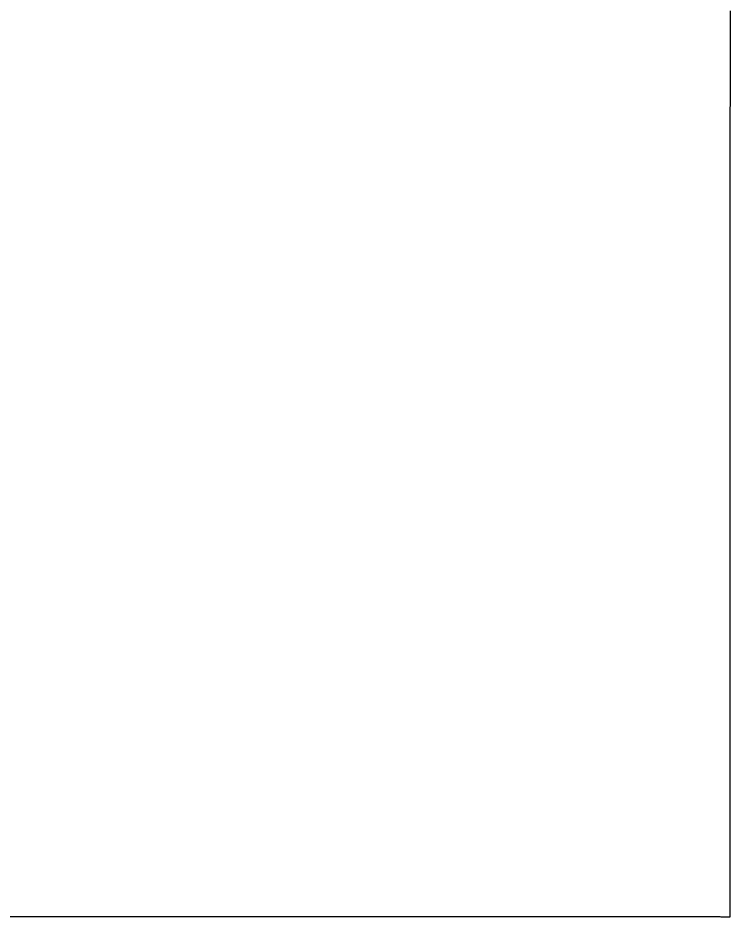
# Model space of a CAD drawing. Extents: x -7.3 to 34, y 0 to 22.
# Drawn here: x 32.95237 to 32.97324, y 3.66033 to 3.68666 of the extents above; entities that cross this region are included whole.
import ezdxf

# ---------------------------------------------------------------- set-up
doc = ezdxf.new("R2010")
doc.units = 0
doc.layers.add('SH_Data', color=7, linetype='Continuous')

msp = doc.modelspace()

# ---------------------------------------------------------------- linework, layer by layer
at = {"layer": 'SH_Data'}
for p, q in [((32.973238, 3.686871), (32.973237, 3.686433)), ((32.973237, 3.686433), (32.973237, 3.685997)), ((32.973237, 3.685997), (32.973237, 3.685563)), ((32.973237, 3.685563), (32.973237, 3.685131)), ((32.973237, 3.685131), (32.973237, 3.684701)), ((32.973237, 3.684701), (32.973237, 3.684274)), ((32.973237, 3.684274), (32.973236, 3.683849)), ((32.973236, 3.683849), (32.973236, 3.683427)), ((32.973236, 3.683427), (32.973236, 3.683007)), ((32.973236, 3.683007), (32.973236, 3.68259)), ((32.973236, 3.68259), (32.973236, 3.682175)), ((32.973236, 3.682175), (32.973236, 3.681763)), ((32.973236, 3.681763), (32.973236, 3.681354)), ((32.973236, 3.681354), (32.973235, 3.680947)), ((32.973235, 3.680947), (32.973235, 3.680543)), ((32.973235, 3.680543), (32.973235, 3.680141)), ((32.973235, 3.680141), (32.973235, 3.679743)), ((32.973235, 3.679743), (32.973235, 3.679347)), ((32.973235, 3.679347), (32.973235, 3.678954)), ((32.973235, 3.678954), (32.973235, 3.678564)), ((32.973235, 3.678564), (32.973234, 3.678177)), ((32.973234, 3.678177), (32.973234, 3.677793)), ((32.973234, 3.677793), (32.973234, 3.677412)), ((32.973234, 3.677412), (32.973234, 3.677223)), ((32.973234, 3.677223), (32.973234, 3.677034)), ((32.973234, 3.677034), (32.973234, 3.676847)), ((32.973234, 3.676847), (32.973234, 3.67666)), ((32.973234, 3.67666), (32.973234, 3.676473)), ((32.973234, 3.676473), (32.973234, 3.676288)), ((32.973234, 3.676288), (32.973234, 3.676103)), ((32.973234, 3.676103), (32.973234, 3.67592)), ((32.973234, 3.67592), (32.973233, 3.675737)), ((32.973233, 3.675737), (32.973233, 3.675554)), ((32.973233, 3.675554), (32.973233, 3.675373)), ((32.973233, 3.675373), (32.973233, 3.675193)), ((32.973233, 3.675193), (32.973233, 3.675013)), ((32.973233, 3.675013), (32.973233, 3.674834)), ((32.973233, 3.674834), (32.973233, 3.674656)), ((32.973233, 3.674656), (32.973233, 3.674479)), ((32.973233, 3.674479), (32.973233, 3.674303)), ((32.973233, 3.674303), (32.973233, 3.674127)), ((32.973233, 3.674127), (32.973233, 3.673952)), ((32.973233, 3.673952), (32.973233, 3.673779)), ((32.973233, 3.673779), (32.973233, 3.673606)), ((32.973233, 3.673606), (32.973233, 3.673434)), ((32.973233, 3.673434), (32.973233, 3.673263)), ((32.973233, 3.673263), (32.973232, 3.673093)), ((32.973232, 3.673093), (32.973232, 3.672923)), ((32.973232, 3.672923), (32.973232, 3.672755)), ((32.973232, 3.672755), (32.973232, 3.672587)), ((32.973232, 3.672587), (32.973232, 3.672421)), ((32.973232, 3.672421), (32.973232, 3.672255)), ((32.973232, 3.672255), (32.973232, 3.67209)), ((32.973232, 3.67209), (32.973232, 3.671926)), ((32.973232, 3.671926), (32.973232, 3.671763)), ((32.973232, 3.671763), (32.973232, 3.671601)), ((32.973232, 3.671601), (32.973232, 3.67144)), ((32.973232, 3.67144), (32.973232, 3.67128)), ((32.973232, 3.67128), (32.973232, 3.671121)), ((32.973232, 3.671121), (32.973232, 3.670962)), ((32.973232, 3.670962), (32.973232, 3.670805)), ((32.973232, 3.670805), (32.973232, 3.670649)), ((32.973232, 3.670649), (32.973232, 3.670493)), ((32.973232, 3.670493), (32.973231, 3.670339)), ((32.973231, 3.670339), (32.973231, 3.670185)), ((32.973231, 3.670185), (32.973231, 3.670033)), ((32.973231, 3.670033), (32.973231, 3.669881)), ((32.973231, 3.669881), (32.973231, 3.669731)), ((32.973231, 3.669731), (32.973231, 3.669581)), ((32.973231, 3.669581), (32.973231, 3.669433)), ((32.973231, 3.669433), (32.973231, 3.669285)), ((32.973231, 3.669285), (32.973231, 3.669139)), ((32.973231, 3.669139), (32.973231, 3.668993)), ((32.973231, 3.668993), (32.973231, 3.668849)), ((32.973231, 3.668849), (32.973231, 3.668706)), ((32.973231, 3.668706), (32.973231, 3.668563)), ((32.973231, 3.668563), (32.973231, 3.668422)), ((32.973231, 3.668422), (32.973231, 3.668281)), ((32.973231, 3.668281), (32.973231, 3.668142)), ((32.973231, 3.668142), (32.973231, 3.668004)), ((32.973231, 3.668004), (32.973231, 3.667867)), ((32.973231, 3.667867), (32.97323, 3.667731)), ((32.97323, 3.667731), (32.97323, 3.667596)), ((32.97323, 3.667596), (32.97323, 3.667462)), ((32.97323, 3.667462), (32.97323, 3.667329)), ((32.97323, 3.667329), (32.97323, 3.667197)), ((32.97323, 3.667197), (32.97323, 3.667066)), ((32.97323, 3.667066), (32.97323, 3.666937)), ((32.97323, 3.666937), (32.97323, 3.666808)), ((32.97323, 3.666808), (32.97323, 3.666681)), ((32.97323, 3.666681), (32.97323, 3.666554)), ((32.97323, 3.666554), (32.97323, 3.666429)), ((32.97323, 3.666429), (32.97323, 3.666305)), ((32.97323, 3.666305), (32.97323, 3.666182)), ((32.97323, 3.666182), (32.97323, 3.66606)), ((32.97323, 3.66606), (32.97323, 3.665939)), ((32.97323, 3.665939), (32.97323, 3.66582)), ((32.97323, 3.66582), (32.97323, 3.665701)), ((32.97323, 3.665701), (32.97323, 3.665584)), ((32.97323, 3.665584), (32.97323, 3.665468)), ((32.97323, 3.665468), (32.97323, 3.665353)), ((32.97323, 3.665353), (32.97323, 3.665239)), ((32.97323, 3.665126), (32.973229, 3.665015)), ((32.973229, 3.665015), (32.973229, 3.664904)), ((32.97323, 3.665239), (32.97323, 3.665126)), ((32.973229, 3.664904), (32.973229, 3.664795)), ((32.973229, 3.664795), (32.973229, 3.664687)), ((32.973229, 3.664687), (32.973229, 3.66458)), ((32.973229, 3.66458), (32.973229, 3.664475)), ((32.973229, 3.664475), (32.973229, 3.66437)), ((32.973229, 3.66437), (32.973229, 3.664267)), ((32.973229, 3.664267), (32.973229, 3.664165)), ((32.973229, 3.664165), (32.973229, 3.664064)), ((32.973229, 3.664064), (32.973229, 3.663965)), ((32.973229, 3.663965), (32.973229, 3.663867)), ((32.973229, 3.663867), (32.973229, 3.66377)), ((32.973229, 3.66377), (32.973229, 3.663674)), ((32.973229, 3.663674), (32.973229, 3.663579)), ((32.973229, 3.663579), (32.973229, 3.663486)), ((32.973229, 3.663486), (32.973229, 3.663394)), ((32.973229, 3.663394), (32.973229, 3.663303)), ((32.973229, 3.663303), (32.973229, 3.663213)), ((32.973229, 3.663213), (32.973229, 3.663125)), ((32.973229, 3.663125), (32.973229, 3.663038)), ((32.973229, 3.663038), (32.973229, 3.662952)), ((32.973229, 3.662952), (32.973229, 3.662868)), ((32.973229, 3.662868), (32.973229, 3.662784)), ((32.973229, 3.662784), (32.973229, 3.662702)), ((32.973229, 3.662702), (32.973229, 3.662622)), ((32.973229, 3.662388), (32.973228, 3.662312)), ((32.973229, 3.662622), (32.973229, 3.662542)), ((32.973229, 3.662542), (32.973229, 3.662464)), ((32.973229, 3.662464), (32.973229, 3.662388)), ((32.973228, 3.662312), (32.973228, 3.662238)), ((32.973228, 3.662238), (32.973228, 3.662166)), ((32.973228, 3.662166), (32.973228, 3.662094)), ((32.973228, 3.662094), (32.973228, 3.662024)), ((32.973228, 3.662024), (32.973228, 3.661955)), ((32.973228, 3.661955), (32.973228, 3.661888)), ((32.973228, 3.661888), (32.973228, 3.661822)), ((32.973228, 3.661822), (32.973228, 3.661757)), ((32.973228, 3.661757), (32.973228, 3.661694)), ((32.973228, 3.661694), (32.973228, 3.661632)), ((32.973228, 3.661632), (32.973228, 3.661571)), ((32.973228, 3.661571), (32.973228, 3.661512)), ((32.973228, 3.661512), (32.973228, 3.661454)), ((32.973228, 3.661454), (32.973228, 3.661398)), ((32.973228, 3.661398), (32.973228, 3.661343)), ((32.973228, 3.661343), (32.973228, 3.661289)), ((32.973228, 3.661289), (32.973228, 3.661237)), ((32.973228, 3.661237), (32.973228, 3.661186)), ((32.973228, 3.661186), (32.973228, 3.661137)), ((32.973228, 3.661137), (32.973228, 3.661089)), ((32.973228, 3.661089), (32.973228, 3.661042)), ((32.973228, 3.661042), (32.973228, 3.660997)), ((32.973228, 3.660997), (32.973228, 3.660953)), ((32.973228, 3.660953), (32.973228, 3.660911)), ((32.973228, 3.660911), (32.973228, 3.66087)), ((32.973228, 3.66087), (32.973228, 3.66083)), ((32.973228, 3.66083), (32.973228, 3.660793)), ((32.973228, 3.660793), (32.973228, 3.660756)), ((32.973228, 3.660756), (32.973228, 3.660721)), ((32.973228, 3.660721), (32.973228, 3.660687)), ((32.973228, 3.660687), (32.973228, 3.660655)), ((32.973228, 3.660655), (32.973228, 3.660625)), ((32.973228, 3.660625), (32.973228, 3.660595)), ((32.973228, 3.660595), (32.973228, 3.660568)), ((32.973228, 3.660568), (32.973228, 3.660542)), ((32.973228, 3.660542), (32.973228, 3.660517)), ((32.973228, 3.660517), (32.973228, 3.660494)), ((32.95322, 3.660337), (32.951631, 3.660337)), ((32.954013, 3.660337), (32.95322, 3.660337)), ((32.954804, 3.660336), (32.954013, 3.660337)), ((32.955199, 3.660336), (32.954804, 3.660336)), ((32.955592, 3.660336), (32.955199, 3.660336)), ((32.955985, 3.660336), (32.955592, 3.660336)), ((32.956376, 3.660336), (32.955985, 3.660336)), ((32.956766, 3.660335), (32.956376, 3.660336)), ((32.957155, 3.660335), (32.956766, 3.660335)), ((32.957542, 3.660335), (32.957155, 3.660335)), ((32.957927, 3.660335), (32.957542, 3.660335)), ((32.958311, 3.660335), (32.957927, 3.660335)), ((32.958692, 3.660335), (32.958311, 3.660335)), ((32.959072, 3.660335), (32.958692, 3.660335)), ((32.959449, 3.660334), (32.959072, 3.660335)), ((32.959824, 3.660334), (32.959449, 3.660334)), ((32.960197, 3.660334), (32.959824, 3.660334)), ((32.960567, 3.660334), (32.960197, 3.660334)), ((32.960934, 3.660334), (32.960567, 3.660334)), ((32.961299, 3.660334), (32.960934, 3.660334)), ((32.96166, 3.660334), (32.961299, 3.660334)), ((32.96184, 3.660334), (32.96166, 3.660334)), ((32.962018, 3.660334), (32.96184, 3.660334)), ((32.962196, 3.660333), (32.962018, 3.660334)), ((32.962374, 3.660333), (32.962196, 3.660333)), ((32.96255, 3.660333), (32.962374, 3.660333)), ((32.962725, 3.660333), (32.96255, 3.660333)), ((32.9629, 3.660333), (32.962725, 3.660333)), ((32.963074, 3.660333), (32.9629, 3.660333)), ((32.963246, 3.660333), (32.963074, 3.660333)), ((32.963418, 3.660333), (32.963246, 3.660333)), ((32.963589, 3.660333), (32.963418, 3.660333)), ((32.963759, 3.660333), (32.963589, 3.660333)), ((32.963928, 3.660333), (32.963759, 3.660333)), ((32.964096, 3.660333), (32.963928, 3.660333)), ((32.964264, 3.660333), (32.964096, 3.660333)), ((32.96443, 3.660333), (32.964264, 3.660333)), ((32.964595, 3.660333), (32.96443, 3.660333)), ((32.964759, 3.660333), (32.964595, 3.660333)), ((32.964922, 3.660332), (32.964759, 3.660333)), ((32.965083, 3.660332), (32.964922, 3.660332)), ((32.965244, 3.660332), (32.965083, 3.660332)), ((32.965404, 3.660332), (32.965244, 3.660332)), ((32.965562, 3.660332), (32.965404, 3.660332)), ((32.96572, 3.660332), (32.965562, 3.660332)), ((32.965876, 3.660332), (32.96572, 3.660332)), ((32.966031, 3.660332), (32.965876, 3.660332)), ((32.966185, 3.660332), (32.966031, 3.660332)), ((32.966337, 3.660332), (32.966185, 3.660332)), ((32.966489, 3.660332), (32.966337, 3.660332)), ((32.966639, 3.660332), (32.966489, 3.660332)), ((32.966788, 3.660332), (32.966639, 3.660332)), ((32.966936, 3.660332), (32.966788, 3.660332)), ((32.967082, 3.660332), (32.966936, 3.660332)), ((32.967227, 3.660332), (32.967082, 3.660332)), ((32.967371, 3.660332), (32.967227, 3.660332)), ((32.967513, 3.660332), (32.967371, 3.660332)), ((32.967654, 3.660331), (32.967513, 3.660332)), ((32.967794, 3.660331), (32.967654, 3.660331)), ((32.967932, 3.660331), (32.967794, 3.660331)), ((32.968069, 3.660331), (32.967932, 3.660331)), ((32.968205, 3.660331), (32.968069, 3.660331)), ((32.968339, 3.660331), (32.968205, 3.660331)), ((32.968472, 3.660331), (32.968339, 3.660331)), ((32.968603, 3.660331), (32.968472, 3.660331)), ((32.968733, 3.660331), (32.968603, 3.660331)), ((32.968861, 3.660331), (32.968733, 3.660331)), ((32.968987, 3.660331), (32.968861, 3.660331)), ((32.969113, 3.660331), (32.968987, 3.660331)), ((32.969236, 3.660331), (32.969113, 3.660331)), ((32.969358, 3.660331), (32.969236, 3.660331)), ((32.969479, 3.660331), (32.969358, 3.660331)), ((32.969598, 3.660331), (32.969479, 3.660331)), ((32.969715, 3.660331), (32.969598, 3.660331)), ((32.969831, 3.660331), (32.969715, 3.660331)), ((32.969945, 3.660331), (32.969831, 3.660331)), ((32.970057, 3.660331), (32.969945, 3.660331)), ((32.970168, 3.660331), (32.970057, 3.660331)), ((32.970277, 3.66033), (32.970168, 3.660331)), ((32.970384, 3.66033), (32.970277, 3.66033)), ((32.97049, 3.66033), (32.970384, 3.66033)), ((32.970594, 3.66033), (32.97049, 3.66033)), ((32.970696, 3.66033), (32.970594, 3.66033)), ((32.970796, 3.66033), (32.970696, 3.66033)), ((32.970895, 3.66033), (32.970796, 3.66033)), ((32.970992, 3.66033), (32.970895, 3.66033)), ((32.971087, 3.66033), (32.970992, 3.66033)), ((32.97118, 3.66033), (32.971087, 3.66033)), ((32.971271, 3.66033), (32.97118, 3.66033)), ((32.971361, 3.66033), (32.971271, 3.66033)), ((32.971448, 3.66033), (32.971361, 3.66033)), ((32.971534, 3.66033), (32.971448, 3.66033)), ((32.971618, 3.66033), (32.971534, 3.66033)), ((32.971699, 3.66033), (32.971618, 3.66033)), ((32.971779, 3.66033), (32.971699, 3.66033)), ((32.971857, 3.66033), (32.971779, 3.66033)), ((32.971933, 3.66033), (32.971857, 3.66033)), ((32.972007, 3.66033), (32.971933, 3.66033)), ((32.972079, 3.66033), (32.972007, 3.66033)), ((32.972149, 3.66033), (32.972079, 3.66033)), ((32.972217, 3.66033), (32.972149, 3.66033)), ((32.972283, 3.66033), (32.972217, 3.66033)), ((32.972347, 3.66033), (32.972283, 3.66033)), ((32.972408, 3.66033), (32.972347, 3.66033)), ((32.972468, 3.66033), (32.972408, 3.66033)), ((32.972525, 3.66033), (32.972468, 3.66033)), ((32.972581, 3.66033), (32.972525, 3.66033)), ((32.972634, 3.66033), (32.972581, 3.66033)), ((32.972685, 3.66033), (32.972634, 3.66033)), ((32.972734, 3.66033), (32.972685, 3.66033)), ((32.97278, 3.66033), (32.972734, 3.66033)), ((32.972825, 3.66033), (32.97278, 3.66033)), ((32.972867, 3.66033), (32.972825, 3.66033)), ((32.972907, 3.66033), (32.972867, 3.66033)), ((32.972945, 3.66033), (32.972907, 3.66033)), ((32.97298, 3.660329), (32.972945, 3.66033)), ((32.973013, 3.660329), (32.97298, 3.660329)), ((32.973044, 3.660329), (32.973013, 3.660329)), ((32.973072, 3.660329), (32.973044, 3.660329)), ((32.973099, 3.660329), (32.973072, 3.660329)), ((32.973122, 3.660329), (32.973099, 3.660329)), ((32.973144, 3.660329), (32.973122, 3.660329)), ((32.973163, 3.660329), (32.973144, 3.660329)), ((32.973179, 3.660329), (32.973163, 3.660329)), ((32.973194, 3.660329), (32.973179, 3.660329)), ((32.973205, 3.660329), (32.973194, 3.660329)), ((32.973215, 3.660329), (32.973205, 3.660329)), ((32.973222, 3.660329), (32.973215, 3.660329)), ((32.973226, 3.660329), (32.973222, 3.660329)), ((32.973228, 3.660329), (32.973226, 3.660329)), ((32.973228, 3.660494), (32.973228, 3.660472)), ((32.973228, 3.660472), (32.973228, 3.660452)), ((32.973228, 3.660452), (32.973228, 3.660433)), ((32.973228, 3.660433), (32.973228, 3.660416)), ((32.973228, 3.660416), (32.973228, 3.660401)), ((32.973228, 3.660401), (32.973228, 3.660386)), ((32.973228, 3.660386), (32.973228, 3.660374)), ((32.973228, 3.660374), (32.973228, 3.660363)), ((32.973228, 3.660363), (32.973228, 3.660353)), ((32.973228, 3.660353), (32.973228, 3.660346)), ((32.973228, 3.660346), (32.973228, 3.660339)), ((32.973228, 3.660339), (32.973228, 3.660334)), ((32.973228, 3.660334), (32.973228, 3.660331)), ((32.973228, 3.660331), (32.973228, 3.66033)), ((32.973228, 3.66033), (32.973228, 3.660329))]:
    msp.add_line(p, q, dxfattribs=at)
msp.add_lwpolyline([(32.973238, 3.686871), (32.973237, 3.686433), (32.973237, 3.685997), (32.973237, 3.685563), (32.973237, 3.685131), (32.973237, 3.684701), (32.973237, 3.684274), (32.973236, 3.683849), (32.973236, 3.683427), (32.973236, 3.683007), (32.973236, 3.68259), (32.973236, 3.682175), (32.973236, 3.681763), (32.973236, 3.681354), (32.973235, 3.680947), (32.973235, 3.680543), (32.973235, 3.680141), (32.973235, 3.679743), (32.973235, 3.679347), (32.973235, 3.678954), (32.973235, 3.678564), (32.973234, 3.678177), (32.973234, 3.677793), (32.973234, 3.677412), (32.973234, 3.677223), (32.973234, 3.677034), (32.973234, 3.676847), (32.973234, 3.67666), (32.973234, 3.676473), (32.973234, 3.676288), (32.973234, 3.676103), (32.973234, 3.67592), (32.973233, 3.675737), (32.973233, 3.675554), (32.973233, 3.675373), (32.973233, 3.675193), (32.973233, 3.675013), (32.973233, 3.674834), (32.973233, 3.674656), (32.973233, 3.674479), (32.973233, 3.674303), (32.973233, 3.674127), (32.973233, 3.673952), (32.973233, 3.673779), (32.973233, 3.673606), (32.973233, 3.673434), (32.973233, 3.673263), (32.973232, 3.673093), (32.973232, 3.672923), (32.973232, 3.672755), (32.973232, 3.672587), (32.973232, 3.672421), (32.973232, 3.672255), (32.973232, 3.67209), (32.973232, 3.671926), (32.973232, 3.671763), (32.973232, 3.671601), (32.973232, 3.67144), (32.973232, 3.67128), (32.973232, 3.671121), (32.973232, 3.670962), (32.973232, 3.670805), (32.973232, 3.670649), (32.973232, 3.670493), (32.973231, 3.670339), (32.973231, 3.670185), (32.973231, 3.670033), (32.973231, 3.669881), (32.973231, 3.669731), (32.973231, 3.669581), (32.973231, 3.669433), (32.973231, 3.669285), (32.973231, 3.669139), (32.973231, 3.668993), (32.973231, 3.668849), (32.973231, 3.668706), (32.973231, 3.668563), (32.973231, 3.668422), (32.973231, 3.668281), (32.973231, 3.668142), (32.973231, 3.668004), (32.973231, 3.667867), (32.97323, 3.667731), (32.97323, 3.667596), (32.97323, 3.667462), (32.97323, 3.667329), (32.97323, 3.667197), (32.97323, 3.667066), (32.97323, 3.666937), (32.97323, 3.666808), (32.97323, 3.666681), (32.97323, 3.666554), (32.97323, 3.666429), (32.97323, 3.666305), (32.97323, 3.666182), (32.97323, 3.66606), (32.97323, 3.665939), (32.97323, 3.66582), (32.97323, 3.665701), (32.97323, 3.665584), (32.97323, 3.665468), (32.97323, 3.665353), (32.97323, 3.665239), (32.97323, 3.665126), (32.973229, 3.665015), (32.973229, 3.664904), (32.973229, 3.664795), (32.973229, 3.664687), (32.973229, 3.66458), (32.973229, 3.664475), (32.973229, 3.66437), (32.973229, 3.664267), (32.973229, 3.664165), (32.973229, 3.664064), (32.973229, 3.663965), (32.973229, 3.663867), (32.973229, 3.66377), (32.973229, 3.663674), (32.973229, 3.663579), (32.973229, 3.663486), (32.973229, 3.663394), (32.973229, 3.663303), (32.973229, 3.663213), (32.973229, 3.663125), (32.973229, 3.663038), (32.973229, 3.662952), (32.973229, 3.662868), (32.973229, 3.662784), (32.973229, 3.662702), (32.973229, 3.662622), (32.973229, 3.662542), (32.973229, 3.662464), (32.973229, 3.662388), (32.973228, 3.662312), (32.973228, 3.662238), (32.973228, 3.662166), (32.973228, 3.662094), (32.973228, 3.662024), (32.973228, 3.661955), (32.973228, 3.661888), (32.973228, 3.661822), (32.973228, 3.661757), (32.973228, 3.661694), (32.973228, 3.661632), (32.973228, 3.661571), (32.973228, 3.661512), (32.973228, 3.661454), (32.973228, 3.661398), (32.973228, 3.661343), (32.973228, 3.661289), (32.973228, 3.661237), (32.973228, 3.661186), (32.973228, 3.661137), (32.973228, 3.661089), (32.973228, 3.661042), (32.973228, 3.660997), (32.973228, 3.660953), (32.973228, 3.660911), (32.973228, 3.66087), (32.973228, 3.66083), (32.973228, 3.660793), (32.973228, 3.660756), (32.973228, 3.660721), (32.973228, 3.660687), (32.973228, 3.660655), (32.973228, 3.660625), (32.973228, 3.660595), (32.973228, 3.660568), (32.973228, 3.660542), (32.973228, 3.660517), (32.973228, 3.660494), (32.973228, 3.660472), (32.973228, 3.660452), (32.973228, 3.660433), (32.973228, 3.660416), (32.973228, 3.660401), (32.973228, 3.660386), (32.973228, 3.660374), (32.973228, 3.660363), (32.973228, 3.660353), (32.973228, 3.660346), (32.973228, 3.660339), (32.973228, 3.660334), (32.973228, 3.660331), (32.973228, 3.66033), (32.973228, 3.660329), (32.973226, 3.660329), (32.973222, 3.660329), (32.973215, 3.660329), (32.973205, 3.660329), (32.973194, 3.660329), (32.973179, 3.660329), (32.973163, 3.660329), (32.973144, 3.660329), (32.973122, 3.660329), (32.973099, 3.660329), (32.973072, 3.660329), (32.973044, 3.660329), (32.973013, 3.660329), (32.97298, 3.660329), (32.972945, 3.66033), (32.972907, 3.66033), (32.972867, 3.66033), (32.972825, 3.66033), (32.97278, 3.66033), (32.972734, 3.66033), (32.972685, 3.66033), (32.972634, 3.66033), (32.972581, 3.66033), (32.972525, 3.66033), (32.972468, 3.66033), (32.972408, 3.66033), (32.972347, 3.66033), (32.972283, 3.66033), (32.972217, 3.66033), (32.972149, 3.66033), (32.972079, 3.66033), (32.972007, 3.66033), (32.971933, 3.66033), (32.971857, 3.66033), (32.971779, 3.66033), (32.971699, 3.66033), (32.971618, 3.66033), (32.971534, 3.66033), (32.971448, 3.66033), (32.971361, 3.66033), (32.971271, 3.66033), (32.97118, 3.66033), (32.971087, 3.66033), (32.970992, 3.66033), (32.970895, 3.66033), (32.970796, 3.66033), (32.970696, 3.66033), (32.970594, 3.66033), (32.97049, 3.66033), (32.970384, 3.66033), (32.970277, 3.66033), (32.970168, 3.660331), (32.970057, 3.660331), (32.969945, 3.660331), (32.969831, 3.660331), (32.969715, 3.660331), (32.969598, 3.660331), (32.969479, 3.660331), (32.969358, 3.660331), (32.969236, 3.660331), (32.969113, 3.660331), (32.968987, 3.660331), (32.968861, 3.660331), (32.968733, 3.660331), (32.968603, 3.660331), (32.968472, 3.660331), (32.968339, 3.660331), (32.968205, 3.660331), (32.968069, 3.660331), (32.967932, 3.660331), (32.967794, 3.660331), (32.967654, 3.660331), (32.967513, 3.660332), (32.967371, 3.660332), (32.967227, 3.660332), (32.967082, 3.660332), (32.966936, 3.660332), (32.966788, 3.660332), (32.966639, 3.660332), (32.966489, 3.660332), (32.966337, 3.660332), (32.966185, 3.660332), (32.966031, 3.660332), (32.965876, 3.660332), (32.96572, 3.660332), (32.965562, 3.660332), (32.965404, 3.660332), (32.965244, 3.660332), (32.965083, 3.660332), (32.964922, 3.660332), (32.964759, 3.660333), (32.964595, 3.660333), (32.96443, 3.660333), (32.964264, 3.660333), (32.964096, 3.660333), (32.963928, 3.660333), (32.963759, 3.660333), (32.963589, 3.660333), (32.963418, 3.660333), (32.963246, 3.660333), (32.963074, 3.660333), (32.9629, 3.660333), (32.962725, 3.660333), (32.96255, 3.660333), (32.962374, 3.660333), (32.962196, 3.660333), (32.962018, 3.660334), (32.96184, 3.660334), (32.96166, 3.660334), (32.961299, 3.660334), (32.960934, 3.660334), (32.960567, 3.660334), (32.960197, 3.660334), (32.959824, 3.660334), (32.959449, 3.660334), (32.959072, 3.660335), (32.958692, 3.660335), (32.958311, 3.660335), (32.957927, 3.660335), (32.957542, 3.660335), (32.957155, 3.660335), (32.956766, 3.660335), (32.956376, 3.660336), (32.955985, 3.660336), (32.955592, 3.660336), (32.955199, 3.660336), (32.954804, 3.660336), (32.954013, 3.660337), (32.95322, 3.660337), (32.951631, 3.660337)], dxfattribs=at)

doc.saveas('drawing.dxf')
